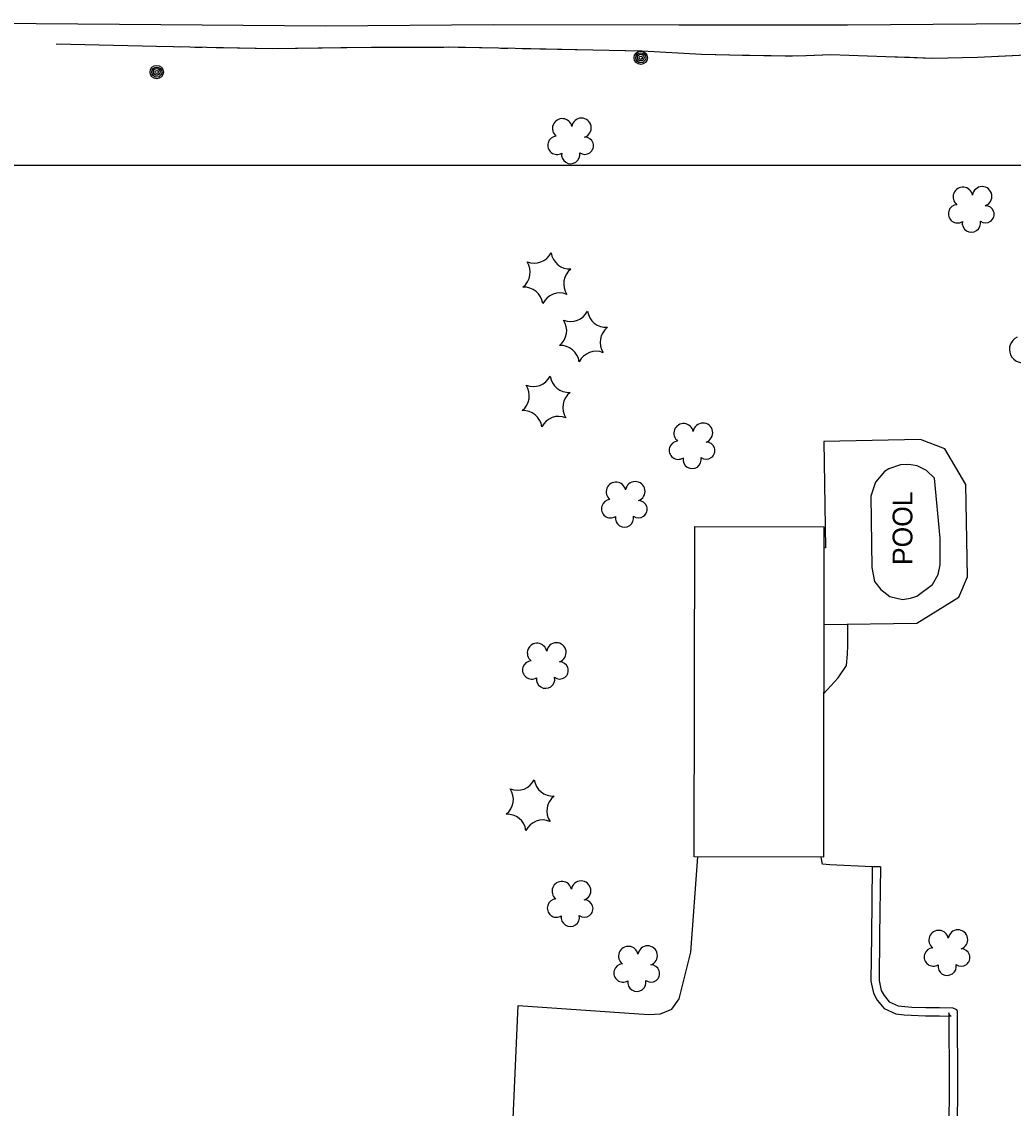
# Model space of a CAD drawing. Extents: x 353423 to 364002, y 127000 to 201942.
# Drawn here: x 362023.1 to 362323.8, y 137213.8 to 137543.5 of the extents above; entities that cross this region are included whole.
import ezdxf

# ---------------------------------------------------------------- set-up
doc = ezdxf.new("R2010")
doc.units = 0
for name, color, linetype in [('E_DTM_SlopeTop', 7, 'Continuous'), ('E_FEN_Generic', 7, 'Continuous'), ('E_LAND_BrushLine', 7, 'Continuous'), ('E_LAND_TreeLine', 7, 'Continuous'), ('E_MISCPROP', 7, 'Continuous'), ('E_STRUCT_WingWall', 7, 'Continuous'), ('E_WTR_FlowLine', 7, 'Continuous')]:
    doc.layers.add(name, color=color, linetype=linetype)

msp = doc.modelspace()

# ---------------------------------------------------------------- linework, layer by layer
at = {"layer": 'E_DTM_SlopeTop'}
msp.add_lwpolyline([(361989.29, 137543.29), (362052.67, 137542.76), (362115.26, 137542.3), (362166.16, 137542.71), (362222.4, 137542.53), (362273.48, 137542.54), (362390.5, 137543.51), (362546.7, 137541.8), (362636.2, 137539.67), (362646.5, 137538.41), (362652.26, 137535.54), (362657, 137530.63), (362660.45, 137525.45), (362661.56, 137521.12), (362662.77, 137515.51), (362663.36, 137510.61), (362663.91, 137503.04), (362664.18, 137463.95), (362664.77, 137389.38), (362664.81, 137300.1), (362664.42, 137227.94), (362664.53, 137158.92)], dxfattribs=at)
at = {"layer": 'E_FEN_Generic'}
for centre, radius, start, end in [((362187, 137511.14), 2.97, 11.0442, 232.2781), ((362192.85, 137511.29), 2.97, 288.695, 171.6683), ((362185.38, 137506.01), 2.78, 94.0151, 301.7881), ((362193.87, 137505.87), 2.61, 233.4002, 91.3328), ((362189.58, 137503.2), 2.78, 170.6921, 11.7031), ((362308.52, 137490.35), 2.97, 11.0442, 232.2781), ((362314.38, 137490.5), 2.97, 288.695, 171.6683), ((362306.9, 137485.23), 2.78, 94.0151, 301.7881), ((362315.39, 137485.08), 2.61, 233.4002, 91.3328), ((362311.11, 137482.42), 2.78, 170.6921, 11.7031), ((362178.49, 137475.96), 5.72, 247.8319, 333.5968), ((362189.29, 137474.2), 5.72, 187.8319, 273.5968), ((362171.56, 137467.49), 5.72, 307.8318, 33.5968), ((362193.16, 137463.96), 5.72, 127.8319, 213.5968), ((362175.43, 137457.26), 5.72, 7.8318, 93.5968), ((362186.23, 137455.49), 5.72, 67.8318, 153.5968), ((362182.63, 137449.8), 5.72, 307.8318, 33.5968), ((362189.56, 137458.27), 5.72, 247.8319, 333.5968), ((362200.35, 137456.5), 5.72, 187.8319, 273.5968), ((362204.22, 137446.27), 5.72, 127.8319, 213.5968), ((362326.68, 137444.1), 4.03, 114.4172, 294.4019), ((362186.5, 137439.56), 5.72, 7.8318, 93.5968), ((362197.3, 137437.8), 5.72, 67.8318, 153.5968), ((362171.3, 137430.05), 5.72, 307.8318, 33.5968), ((362178.23, 137438.52), 5.72, 247.8319, 333.5968), ((362189.02, 137436.75), 5.72, 187.8319, 273.5968), ((362192.89, 137426.52), 5.72, 127.8319, 213.5968), ((362175.17, 137419.82), 5.72, 7.8318, 93.5968), ((362185.97, 137418.05), 5.72, 67.8318, 153.5968), ((362223.82, 137418.62), 2.97, 11.0442, 232.2781), ((362229.67, 137418.78), 2.97, 288.695, 171.6683), ((362222.19, 137413.5), 2.78, 94.0151, 301.7881), ((362230.68, 137413.35), 2.61, 233.4002, 91.3328), ((362226.4, 137410.69), 2.78, 170.6921, 11.7031), ((362203.3, 137400.86), 2.97, 11.0442, 232.2781), ((362209.15, 137401.02), 2.97, 288.695, 171.6683), ((362201.67, 137395.74), 2.78, 94.0151, 301.7881), ((362210.16, 137395.59), 2.61, 233.4002, 91.3328), ((362205.88, 137392.93), 2.78, 170.6921, 11.7031), ((362179.37, 137351.97), 2.97, 11.0442, 232.2781), ((362185.22, 137352.12), 2.97, 288.695, 171.6683), ((362177.74, 137346.84), 2.78, 94.0151, 301.7881), ((362186.23, 137346.69), 2.61, 233.4002, 91.3328), ((362181.95, 137344.03), 2.78, 170.6921, 11.7031), ((362173.39, 137316.05), 5.72, 247.8319, 333.5968), ((362184.19, 137314.28), 5.72, 187.8319, 273.5968), ((362166.46, 137307.58), 5.72, 307.8318, 33.5968), ((362188.06, 137304.05), 5.72, 127.8319, 213.5968), ((362170.33, 137297.34), 5.72, 7.8318, 93.5968), ((362181.13, 137295.58), 5.72, 67.8318, 153.5968), ((362186.87, 137279.7), 2.97, 11.0442, 232.2781), ((362192.73, 137279.86), 2.97, 288.695, 171.6683), ((362185.25, 137274.58), 2.78, 94.0151, 301.7881), ((362193.74, 137274.43), 2.61, 233.4002, 91.3328), ((362189.46, 137271.77), 2.78, 170.6921, 11.7031), ((362307.04, 137265.01), 2.97, 288.695, 171.6683), ((362301.19, 137264.85), 2.97, 11.0442, 232.2781), ((362207.06, 137260), 2.97, 11.0442, 232.2781), ((362212.91, 137260.16), 2.97, 288.695, 171.6683), ((362299.56, 137259.73), 2.78, 94.0151, 301.7881), ((362308.05, 137259.58), 2.61, 233.4002, 91.3328), ((362205.43, 137254.88), 2.78, 94.0151, 301.7881), ((362213.93, 137254.73), 2.61, 233.4002, 91.3328), ((362303.77, 137256.92), 2.78, 170.6921, 11.7031), ((362209.64, 137252.07), 2.78, 170.6921, 11.7031)]:
    msp.add_arc(centre, radius, start, end, dxfattribs=at)
at = {"layer": 'E_LAND_BrushLine'}
for centre, radius in [((362210.81, 137532.58), 2.02), ((362210.82, 137532.57), 1.52), ((362210.81, 137532.61), 1.01), ((362210.81, 137532.6), 0.502), ((362063.99, 137528.25), 2.02), ((362064, 137528.23), 1.52), ((362063.99, 137528.27), 1.01), ((362063.99, 137528.26), 0.502)]:
    msp.add_circle(centre, radius, dxfattribs=at)
at = {"layer": 'E_LAND_TreeLine'}
msp.add_line((360000, 137500), (364000, 137500), dxfattribs=at)
at = {"layer": 'E_MISCPROP'}
for points in [[(362266.28, 137339.58), (362270.74, 137344.42), (362273.26, 137348.19), (362273.55, 137351.66), (362273.67, 137354.24), (362273.67, 137360.73)], [(361973.72, 136819.57), (362098.15, 136821.5), (362129.73, 136822.76), (362139.11, 136826.72), (362145.02, 136830.57), (362148.62, 136835.43), (362150.11, 136841.86), (362151.06, 136849.2), (362155.15, 136893.55), (362160.92, 136982.96), (362164.94, 137051.23), (362169.15, 137144.56), (362173.67, 137245.01), (362213.17, 137242.27), (362216.81, 137242.51), (362220.29, 137243.94), (362222.5, 137247.01), (362226.01, 137261.15), (362228.13, 137290.12)], [(362283.55, 137287.06), (362281.05, 137287.1), (362268.2, 137287.68), (362265.95, 137287.9), (362265.51, 137290.06)], [(362281.05, 137287.1), (362280.78, 137266.25), (362280.63, 137252.35), (362281.41, 137248.74), (362282.53, 137246.61), (362284.64, 137244.12), (362288.22, 137242.45), (362290.69, 137242.22), (362292.86, 137242.05), (362297.21, 137241.92), (362301.4, 137241.89), (362304.95, 137241.81), (362304.6, 137241.96), (362304.27, 137242.82), (362304.37, 137220.9), (362304.1, 137180.92), (362303.83, 137136.7), (362303.67, 137084.8)], [(362283.55, 137287.06), (362283.28, 137266.22), (362283.14, 137252.6), (362283.78, 137249.61), (362284.61, 137248.02), (362286.19, 137246.15), (362288.88, 137244.9), (362290.9, 137244.71), (362293, 137244.55), (362297.26, 137244.42), (362301.43, 137244.39), (362305.49, 137244.3), (362306.55, 137243.84), (362306.76, 137243.29), (362306.87, 137220.9), (362306.6, 137180.9), (362306.33, 137136.69), (362306.17, 137084.8)]]:
    msp.add_lwpolyline(points, dxfattribs=at)
at = {"layer": 'E_STRUCT_WingWall'}
for points in [[(362033.51, 137536.79), (362063.98, 137536.06), (362099.19, 137535.38), (362129.16, 137535.8), (362152.64, 137535.85), (362172.76, 137535.44), (362196.33, 137535.03), (362211.25, 137534.73), (362229.29, 137533.69), (362242.19, 137533.4), (362258.38, 137533.12), (362268.52, 137533.54), (362285.2, 137532.96), (362299.41, 137532.5), (362312.96, 137532.76), (362340.28, 137534.12), (362359.32, 137535.42), (362376.5, 137534.79), (362394.53, 137534.22), (362413.84, 137532.25), (362441.46, 137530.29), (362464.63, 137529.78)], [(362033.51, 137536.79), (362063.98, 137536.06), (362064.8, 137536.04)], [(362069.12, 137535.96), (362071.28, 137535.92)], [(362075.6, 137535.83), (362077.76, 137535.79)], [(362082.07, 137535.71), (362084.23, 137535.67)], [(362088.55, 137535.58), (362099.19, 137535.38), (362119.84, 137535.67)], [(362119.84, 137535.67), (362129.16, 137535.8), (362151.13, 137535.84)], [(362155.45, 137535.79), (362157.6, 137535.75)], [(362161.92, 137535.66), (362164.08, 137535.62)], [(362168.39, 137535.53), (362170.55, 137535.49)], [(362174.86, 137535.41), (362196.33, 137535.03), (362206.14, 137534.83)], [(362206.14, 137534.83), (362211.25, 137534.73), (362229.29, 137533.69), (362237.4, 137533.51)], [(362241.72, 137533.41), (362242.19, 137533.4), (362243.87, 137533.37)], [(362248.19, 137533.3), (362250.34, 137533.26)], [(362254.66, 137533.18), (362256.81, 137533.14)], [(362261.12, 137533.23), (362268.52, 137533.54), (362285.2, 137532.96), (362292.38, 137532.73)], [(362292.38, 137532.73), (362299.41, 137532.5), (362312.96, 137532.76), (362323.6, 137533.29)]]:
    msp.add_lwpolyline(points, dxfattribs=at)
at = {"layer": 'E_WTR_FlowLine'}
for points in [[(362266.31, 137360.63), (362294.6, 137361.03), (362307.29, 137368.96), (362309.9, 137375.09), (362309.46, 137403.11), (362303.02, 137413.88), (362295.65, 137416.79), (362266.38, 137416.14), (362266.81, 137383.89), (362266.35, 137383.83)], [(362301.65, 137386.85), (362299.94, 137404.97), (362297.54, 137407.34), (362294.64, 137408.72), (362292.16, 137409.15), (362289.57, 137409.03), (362286.08, 137407.86), (362284.76, 137407.02), (362282.07, 137403.78), (362280.62, 137399.58)], [(362280.62, 137399.58), (362280.87, 137377.93), (362281.75, 137373.68), (362283.64, 137371.22), (362286.36, 137369.12), (362290.21, 137368.24), (362292.63, 137368.62), (362294.6, 137369.24), (362299.35, 137372.72), (362301.02, 137375.76), (362301.6, 137378.77), (362301.65, 137386.85)]]:
    msp.add_lwpolyline(points, dxfattribs=at)
msp.add_lwpolyline([(362227.04, 137290.13), (362227.2, 137390.34), (362266.36, 137390.28), (362266.2, 137290.06)], close=True, dxfattribs=at)

# ---------------------------------------------------------------- texts
msp.add_text('POOL', height=6, rotation=90.0614, dxfattribs=at).set_placement((362293.23, 137378.67))

doc.saveas('drawing.dxf')
